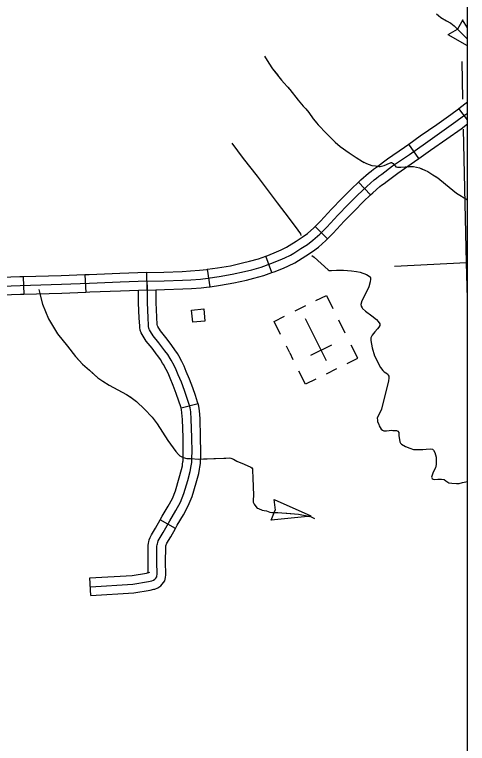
# Model space of a CAD drawing. Extents: x 1084508 to 1142749, y 1057638 to 1093403.
# Drawn here: x 1141535 to 1142749, y 1071937 to 1073892 of the extents above; entities that cross this region are included whole.
import ezdxf

# ---------------------------------------------------------------- set-up
doc = ezdxf.new("R2010")
doc.units = 0
for name, color, linetype in [('DSN_DRFT_Named-Boundary', 7, 'Continuous'), ('Level 32', 7, 'Continuous'), ('Level 35', 7, 'Continuous'), ('Level 43', 7, 'Continuous'), ('Level 45', 7, 'Continuous'), ('Level 5', 7, 'Continuous'), ('Level 56', 7, 'Continuous'), ('Level 57', 7, 'Continuous')]:
    doc.layers.add(name, color=color, linetype=linetype)

msp = doc.modelspace()

# ---------------------------------------------------------------- linework, layer by layer
at = {"layer": 'DSN_DRFT_Named-Boundary'}
msp.add_lwpolyline([(1084507.9, 1057640), (1142749.2, 1057640), (1142749.2, 1093403.4), (1084507.9, 1093403.4)], close=True, dxfattribs=at)
at = {"layer": 'Level 32'}
for p, q in [((1142749.2, 1073610), (1142726.5, 1073640.6)), ((1142619.1, 1073506.6), (1142591.8, 1073544.9)), ((1142489.7, 1073408.8), (1142457.2, 1073442.9)), ((1142374.4, 1073290.8), (1142340.9, 1073323.9)), ((1142224.9, 1073200), (1142209, 1073244.3)), ((1141723.7, 1073194.1), (1141725.6, 1073147)), ((1141890.8, 1073153.2), (1141889.6, 1073200.3)), ((1142059, 1073162.3), (1142052.4, 1073208.9)), ((1141558.3, 1073188.6), (1141559.6, 1073141.6))]:
    msp.add_line(p, q, dxfattribs=at)
for points in [[(1142726.5, 1073640.6), (1142742.6, 1073652.6), (1142749.2, 1073657.9)], [(1141890.2, 1073176.7), (1141936.3, 1073177.9), (1141985.2, 1073179.8), (1142007.9, 1073180.9), (1142033.2, 1073182.9), (1142053.5, 1073185.3), (1142083.1, 1073189.5), (1142118.2, 1073195.6), (1142151.4, 1073203), (1142170.7, 1073207.7), (1142196.1, 1073214.6), (1142222.5, 1073224.2), (1142246.7, 1073234.1), (1142259.4, 1073239.8), (1142274.9, 1073247.2), (1142283.9, 1073252.5), (1142302.6, 1073264.5), (1142320, 1073275.9), (1142335.1, 1073287), (1142353.3, 1073303), (1142372.2, 1073322.1), (1142401.7, 1073354.2), (1142429.6, 1073382.7), (1142454.5, 1073407.7), (1142479.3, 1073431.4), (1142499, 1073449), (1142505, 1073453.6), (1142511.8, 1073458.5), (1142519.9, 1073464.5), (1142548.7, 1073486.2), (1142593.7, 1073517.4), (1142636.4, 1073547.7), (1142680.6, 1073578.5), (1142718.4, 1073605.4), (1142738.9, 1073620.5), (1142749.2, 1073628.2)], [(1142591.8, 1073544.9), (1142622.8, 1073567), (1142667.1, 1073597.8), (1142704.6, 1073624.5), (1142724.9, 1073639.4), (1142726.5, 1073640.6)], [(1142619.1, 1073506.6), (1142649.9, 1073528.5), (1142694.2, 1073559.3), (1142732.2, 1073586.3), (1142749.2, 1073598.9)], [(1142457.2, 1073442.9), (1142463.4, 1073448.7), (1142484, 1073467.1), (1142490.9, 1073472.4), (1142497.8, 1073477.5), (1142505.8, 1073483.4), (1142534.9, 1073505.3), (1142580.2, 1073536.7), (1142591.8, 1073544.9)], [(1142489.7, 1073408.8), (1142495.3, 1073414.1), (1142514.1, 1073430.8), (1142519.1, 1073434.7), (1142525.7, 1073439.5), (1142534, 1073445.6), (1142562.5, 1073467.1), (1142607.2, 1073498.1), (1142619.1, 1073506.6)], [(1142340.9, 1073323.9), (1142355.1, 1073338.3), (1142384.6, 1073370.4), (1142412.9, 1073399.2), (1142438.1, 1073424.6), (1142457.2, 1073442.9)], [(1142374.4, 1073290.8), (1142389.2, 1073305.8), (1142418.8, 1073338), (1142446.4, 1073366.1), (1142471, 1073390.9), (1142489.7, 1073408.8)], [(1142209, 1073244.3), (1142214.1, 1073246.2), (1142237.4, 1073255.7), (1142249.5, 1073261.1), (1142263.9, 1073268), (1142271.6, 1073272.6), (1142289.8, 1073284.2), (1142306.5, 1073295.3), (1142320.3, 1073305.4), (1142337.2, 1073320.2), (1142340.9, 1073323.9)], [(1142224.9, 1073200), (1142231, 1073202.2), (1142256, 1073212.4), (1142269.3, 1073218.4), (1142286, 1073226.4), (1142296.2, 1073232.4), (1142315.5, 1073244.8), (1142333.4, 1073256.6), (1142349.8, 1073268.6), (1142369.5, 1073285.9), (1142374.4, 1073290.8)], [(1142052.4, 1073208.9), (1142079.4, 1073212.7), (1142113.6, 1073218.7), (1142146.1, 1073226), (1142164.8, 1073230.5), (1142189, 1073237.1), (1142209, 1073244.3)], [(1141723.7, 1073194.1), (1141660, 1073191.4), (1141558.3, 1073188.6)], [(1141889.4, 1073200.3), (1141816.7, 1073197.6), (1141735, 1073194.5), (1141723.7, 1073194.1)], [(1141889.6, 1073200.3), (1141935.5, 1073201.4), (1141984.1, 1073203.3), (1142006.4, 1073204.4), (1142030.9, 1073206.4), (1142050.5, 1073208.6), (1142052.4, 1073208.9)], [(1142059, 1073162.3), (1142086.8, 1073166.2), (1142122.8, 1073172.5), (1142156.8, 1073180.1), (1142176.5, 1073184.9), (1142203.2, 1073192.2), (1142224.9, 1073200)], [(1141558.3, 1073188.6), (1141548.9, 1073188.4), (1141452.1, 1073184.8), (1141392.3, 1073182.1)], [(1141890.2, 1073176.7), (1141817.6, 1073174.1), (1141735.9, 1073171), (1141660.8, 1073167.9), (1141549.7, 1073164.8), (1141453.1, 1073161.3)], [(1141891.1, 1073153.2), (1141818.5, 1073150.5), (1141736.8, 1073147.5), (1141725.6, 1073147)], [(1141890.8, 1073153.2), (1141937, 1073154.4), (1141986.2, 1073156.2), (1142009.5, 1073157.4), (1142035.5, 1073159.5), (1142056.5, 1073161.9), (1142059, 1073162.3)], [(1141559.6, 1073141.6), (1141550.5, 1073141.3), (1141454, 1073137.8), (1141394.5, 1073135.1)], [(1141725.6, 1073147), (1141661.6, 1073144.4), (1141559.6, 1073141.6)]]:
    msp.add_lwpolyline(points, dxfattribs=at)
at = {"layer": 'Level 35'}
for points in [[(1142117.6, 1073547.1), (1142148.1, 1073506.4), (1142185.5, 1073458.5), (1142239.4, 1073387.3), (1142271.6, 1073345.4), (1142294.9, 1073313.6), (1142301.4, 1073304.3), (1142302.9, 1073299.8)], [(1142331.6, 1073246.3), (1142338, 1073241.1), (1142375.4, 1073207.7), (1142378.7, 1073206.1), (1142384.4, 1073205.5), (1142398.5, 1073206.3), (1142417.2, 1073206.3), (1142438.2, 1073204.7), (1142451.9, 1073203.2), (1142461.6, 1073201), (1142478.6, 1073194.9), (1142485.7, 1073190.6), (1142487.7, 1073188.5), (1142489, 1073186.1), (1142489, 1073182.4), (1142488.5, 1073175.5), (1142485.3, 1073162.2), (1142470.8, 1073132), (1142465.7, 1073124.1), (1142463.6, 1073114.2), (1142464, 1073109.7), (1142466.6, 1073105.6), (1142468.1, 1073103.8), (1142476.3, 1073096.7), (1142493, 1073084.4), (1142505.3, 1073074.3), (1142509.8, 1073069.1), (1142514.3, 1073062.7), (1142514.3, 1073057.9), (1142511.3, 1073053.8), (1142507.9, 1073048.9), (1142500.8, 1073041.1), (1142493.8, 1073031.8), (1142490.4, 1073024.7), (1142490.4, 1073017.6), (1142493.8, 1072998.2), (1142500.1, 1072976.6), (1142516.1, 1072945.6), (1142522.1, 1072937.8), (1142526.2, 1072934), (1142530.7, 1072931.4), (1142534.8, 1072928.4), (1142537, 1072925.1), (1142538.1, 1072922.1), (1142538.1, 1072917.6), (1142537.4, 1072908.7), (1142530.3, 1072881.4), (1142518.7, 1072833.3), (1142507.6, 1072809.1), (1142507.9, 1072804.2), (1142507.9, 1072800.5), (1142511.3, 1072792.6), (1142512.8, 1072789.3), (1142518, 1072780.3), (1142521.3, 1072777.3), (1142524.7, 1072775.5), (1142528.1, 1072775.1), (1142532.2, 1072775.1), (1142539.2, 1072776.2), (1142544.5, 1072777), (1142549.3, 1072776.6), (1142555.6, 1072776.6), (1142559, 1072776.2), (1142562.3, 1072774.4), (1142565, 1072771), (1142565.3, 1072762.8), (1142567.9, 1072746.4), (1142570.2, 1072742.6), (1142572.8, 1072739.7), (1142583.2, 1072733.7), (1142594.8, 1072729.2), (1142604.5, 1072725.5), (1142612.3, 1072725.1), (1142620.1, 1072725.1), (1142629.4, 1072725.1), (1142638.4, 1072726.2), (1142651.4, 1072727.4), (1142655.5, 1072726.2), (1142658.1, 1072723.6), (1142661.5, 1072717.7), (1142665.2, 1072704.6), (1142665.2, 1072685.2), (1142663.3, 1072676.6), (1142657, 1072664.7), (1142653.3, 1072650.9), (1142654.8, 1072647.5), (1142657.4, 1072646), (1142661.8, 1072644.9), (1142670, 1072646), (1142680.1, 1072646)], [(1142680.1, 1072646), (1142687.2, 1072645.3), (1142691.7, 1072641.2), (1142699.1, 1072636.3), (1142707.3, 1072634.8), (1142719.6, 1072634.1), (1142726.7, 1072634.1), (1142736.4, 1072636.7), (1142745.3, 1072638.6), (1142749.2, 1072639.2)]]:
    msp.add_lwpolyline(points, dxfattribs=at)
at = {"layer": 'Level 43'}
for p, q in [((1142737.4, 1073878), (1142722.9, 1073853.3)), ((1142749.2, 1073856.5), (1142736.5, 1073878)), ((1142697.6, 1073839), (1142722.6, 1073853.1)), ((1142749.2, 1073809), (1142697.6, 1073838.1)), ((1142230.5, 1072591.3), (1142233.9, 1072562.8)), ((1142330.3, 1072546.3), (1142232, 1072590.5)), ((1142222.6, 1072536.1), (1142233.9, 1072562.5)), ((1142330.3, 1072546.3), (1142223.1, 1072535.4))]:
    msp.add_line(p, q, dxfattribs=at)
for points in [[(1142666.6, 1073894.6), (1142672, 1073889.6), (1142678.4, 1073885), (1142693.4, 1073875.5), (1142705.2, 1073869.1), (1142713.8, 1073862.3), (1142739.7, 1073835.9), (1142749.2, 1073826.6)], [(1142701.7, 1073871), (1142705.2, 1073869.1), (1142713.8, 1073862.3), (1142739.7, 1073835.9), (1142749.2, 1073826.6)], [(1142205.5, 1073780.6), (1142216.4, 1073762.5), (1142226.7, 1073747.1), (1142251.1, 1073716.8), (1142272.7, 1073691.8), (1142295.2, 1073662.7), (1142308.6, 1073647), (1142316.1, 1073639.2), (1142323.9, 1073629.8), (1142335.5, 1073612.6), (1142348.6, 1073596.7), (1142371.1, 1073573.8), (1142394.5, 1073550.4), (1142408, 1073538.2), (1142432, 1073521.3), (1142451.1, 1073509.1), (1142468.3, 1073497.8), (1142478.3, 1073492.8), (1142493.3, 1073487.8), (1142503, 1073486.3), (1142507.2, 1073485.4), (1142511.9, 1073485.2), (1142515.5, 1073484.9), (1142518.8, 1073485.3), (1142525.8, 1073487.7), (1142539.9, 1073493.8), (1142542.8, 1073495), (1142544.4, 1073495.5), (1142546.1, 1073495.2), (1142547.5, 1073494.4), (1142549.7, 1073492.7), (1142552.8, 1073489.7), (1142555.9, 1073486.3), (1142557.5, 1073484.1), (1142561.7, 1073483.2), (1142570.9, 1073483), (1142593.7, 1073484.4), (1142597.3, 1073484.6), (1142601, 1073484.6), (1142604.3, 1073484.4), (1142620.7, 1073481), (1142634.7, 1073475.4), (1142643, 1073471.5), (1142656.1, 1073462.6), (1142670, 1073454), (1142690.6, 1073437.7), (1142720.3, 1073413.2), (1142749.2, 1073395.6)], [(1142205.5, 1073780.6), (1142216.4, 1073762.5), (1142226.7, 1073747.1), (1142240.8, 1073729.6)], [(1142267.4, 1073697.9), (1142272.7, 1073691.8), (1142295.2, 1073662.7), (1142308.6, 1073647), (1142316.1, 1073639.2), (1142323.9, 1073629.8), (1142335.5, 1073612.6), (1142345.1, 1073601)], [(1142373.8, 1073571.1), (1142394.5, 1073550.4), (1142408, 1073538.2), (1142432, 1073521.3), (1142451.1, 1073509.1), (1142468.3, 1073497.8), (1142472.1, 1073495.9)], [(1142590.2, 1073484.1), (1142593.7, 1073484.4), (1142597.3, 1073484.6), (1142601, 1073484.6), (1142604.3, 1073484.4), (1142620.7, 1073481), (1142628.3, 1073478)], [(1142664.2, 1073457.6), (1142670, 1073454), (1142690.6, 1073437.7), (1142720.3, 1073413.2), (1142749.2, 1073395.6)], [(1141599.9, 1073155), (1141609.3, 1073115.3), (1141626, 1073076.4), (1141650.2, 1073035.4), (1141676.4, 1073003.1), (1141698.6, 1072974.9), (1141717.4, 1072954.7), (1141736.2, 1072937.9), (1141757.7, 1072917.8), (1141771.1, 1072908.4), (1141788.6, 1072898.3), (1141834.9, 1072872.8), (1141847.7, 1072864.7), (1141861.8, 1072854.6), (1141883.3, 1072833.8), (1141904.1, 1072812.3), (1141916.9, 1072794.1), (1141945.7, 1072749.8), (1141967.2, 1072720.2), (1141974, 1072712.2), (1141978.3, 1072708.3), (1141986.7, 1072704), (1141996.8, 1072701.3), (1142006.5, 1072701), (1142028.6, 1072699.5), (1142095.6, 1072702.2), (1142110.4, 1072702.8), (1142115, 1072702.5), (1142121.9, 1072699.2), (1142131, 1072693.7), (1142150.7, 1072685.8), (1142168.3, 1072678.3), (1142170.7, 1072676.1), (1142172.6, 1072673.7), (1142173.2, 1072670.4), (1142174.1, 1072648.5), (1142175.3, 1072603.1), (1142174.4, 1072589.7), (1142175, 1072584.3), (1142177.4, 1072579.1), (1142179.2, 1072576.4), (1142185.3, 1072567.9), (1142188.9, 1072566.7), (1142198.9, 1072562.4), (1142210.1, 1072560.9), (1142219.8, 1072557.3), (1142224.7, 1072556.4), (1142231.4, 1072556.1), (1142240.8, 1072556.1), (1142251.4, 1072555.4), (1142296.2, 1072551.5), (1142328.5, 1072545.7), (1142338.8, 1072540.4)], [(1141602.8, 1073142.8), (1141609.3, 1073115.3), (1141617.7, 1073095.7)], [(1141636.4, 1073058.8), (1141650.2, 1073035.4), (1141676.4, 1073003.1), (1141698.6, 1072974.9), (1141712, 1072960.5)], [(1141742.3, 1072932.3), (1141757.7, 1072917.8), (1141771.1, 1072908.4), (1141788.6, 1072898.3), (1141834.9, 1072872.8), (1141846.5, 1072865.5)], [(1141878.1, 1072838.8), (1141883.3, 1072833.8), (1141904.1, 1072812.3), (1141916.9, 1072794.1), (1141945.7, 1072749.8), (1141952.8, 1072740.1)], [(1142041.7, 1072700), (1142095.6, 1072702.2), (1142101.7, 1072702.5)], [(1142140.1, 1072690.1), (1142150.7, 1072685.8), (1142168.3, 1072678.3), (1142170.7, 1072676.1), (1142172.6, 1072673.7), (1142173.2, 1072670.4), (1142174.1, 1072648.5), (1142175.3, 1072603.1), (1142174.4, 1072589.7), (1142174.7, 1072586.4)], [(1142204.1, 1072561.7), (1142210.1, 1072560.9), (1142219.8, 1072557.3), (1142224.7, 1072556.4), (1142231.4, 1072556.1), (1142240.8, 1072556.1), (1142251.4, 1072555.4), (1142265.3, 1072554.2)], [(1142265.3, 1072554.2), (1142296.2, 1072551.5), (1142326.9, 1072546)]]:
    msp.add_lwpolyline(points, dxfattribs=at)
at = {"layer": 'Level 45'}
for p, q in [((1142026.9, 1072848.3), (1141981.3, 1072836.6)), ((1141966.1, 1072513.4), (1141925.1, 1072536.5)), ((1141739.6, 1072333.8), (1141736.8, 1072380.8))]:
    msp.add_line(p, q, dxfattribs=at)
for points in [[(1141738.2, 1072357.3), (1141852.4, 1072364.1), (1141893.7, 1072370.8), (1141903.1, 1072373.1), (1141907.5, 1072375.2), (1141911.2, 1072377.5), (1141913.5, 1072380.5), (1141915.9, 1072383.6), (1141916.5, 1072386.2), (1141916.9, 1072390.1), (1141916.5, 1072424.5), (1141916.7, 1072461.2), (1141916.7, 1072465.9), (1141917.4, 1072469.9), (1141917.9, 1072472.3), (1141918.8, 1072476.1), (1141920.2, 1072480.3), (1141922.6, 1072485), (1141933.2, 1072502.9), (1141950.9, 1072534.3), (1141967.1, 1072561.6), (1141979.4, 1072584.2), (1141988.5, 1072607.1), (1141999.1, 1072642.4), (1142005.7, 1072666.2), (1142008.8, 1072682), (1142010, 1072690.3), (1142010.2, 1072694.5), (1142010.4, 1072704.7), (1142010.7, 1072718.1), (1142010.2, 1072757.7), (1142008.8, 1072806.9), (1142007.2, 1072826.5), (1142005.5, 1072837.1), (1142003.1, 1072846.3), (1141998, 1072862.5), (1141990.7, 1072883.3), (1141982.4, 1072905.7), (1141973.7, 1072925.9), (1141968.1, 1072939.6), (1141962.6, 1072950.7), (1141954.9, 1072965.1), (1141951.8, 1072970), (1141945.4, 1072979.9), (1141937.9, 1072990.5), (1141921.9, 1073011.7), (1141906.8, 1073030.1), (1141899.5, 1073042.3), (1141896.9, 1073046.1), (1141895.7, 1073048.2), (1141894.8, 1073050.8), (1141894.3, 1073055.1), (1141894.1, 1073058.8), (1141892.7, 1073079.1), (1141891, 1073119.6), (1141891, 1073159.2), (1141890.2, 1073176.7)], [(1141867.5, 1073144.8), (1141867.5, 1073152.3)], [(1141914.6, 1073144.8), (1141914.6, 1073153.8)], [(1141917.4, 1072978.5), (1141903.4, 1072997.1), (1141887.5, 1073016.5), (1141879.7, 1073029.6), (1141876.9, 1073033.7), (1141874.3, 1073038.4), (1141871.7, 1073045.4), (1141870.9, 1073053), (1141870.6, 1073057.3), (1141869.2, 1073077.8), (1141867.5, 1073119.2), (1141867.5, 1073144.8)], [(1141955, 1073006.9), (1141940.4, 1073026.3), (1141926.1, 1073043.7), (1141919.3, 1073055.1), (1141917.8, 1073057.3), (1141917.6, 1073060.4), (1141916.2, 1073080.4), (1141914.6, 1073120.1), (1141914.6, 1073144.8)], [(1142026.9, 1072848.3), (1142025.8, 1072852.8), (1142020.3, 1072870), (1142012.8, 1072891.3), (1142004.3, 1072914.4), (1141995.4, 1072935.1), (1141989.5, 1072949.3), (1141983.6, 1072961.5), (1141975.2, 1072976.9), (1141971.7, 1072982.6), (1141964.9, 1072993.1), (1141956.9, 1073004.4), (1141955, 1073006.9)], [(1141981.3, 1072836.6), (1141980.5, 1072839.8), (1141975.6, 1072855.1), (1141968.5, 1072875.3), (1141960.5, 1072896.9), (1141952, 1072916.8), (1141946.6, 1072929.9), (1141941.7, 1072939.9), (1141934.5, 1072953.3), (1141931.9, 1072957.4), (1141925.9, 1072966.7), (1141918.9, 1072976.6), (1141917.4, 1072978.5)], [(1142031, 1072672.8), (1142032, 1072678.1), (1142033.4, 1072688), (1142033.7, 1072693.6), (1142034, 1072704.2), (1142034.2, 1072718), (1142033.8, 1072758.2), (1142032.3, 1072808.3), (1142030.5, 1072829.3), (1142028.6, 1072841.8), (1142026.9, 1072848.3)], [(1141984.8, 1072681.8), (1141985.6, 1072685.9), (1141986.5, 1072692.6), (1141986.7, 1072695.4), (1141986.9, 1072705.1), (1141987.1, 1072718.2), (1141986.7, 1072757.2), (1141985.3, 1072805.6), (1141983.8, 1072823.7), (1141982.4, 1072832.4), (1141981.3, 1072836.6)], [(1141925.1, 1072536.5), (1141930.5, 1072546.1), (1141946.6, 1072573.2), (1141958, 1072594.3), (1141966.3, 1072614.9), (1141976.5, 1072649), (1141982.8, 1072671.6), (1141984.8, 1072681.8)], [(1141966.1, 1072513.4), (1141971.2, 1072522.5), (1141987.6, 1072550), (1142000.7, 1072574.2), (1142010.8, 1072599.3), (1142021.8, 1072635.9), (1142028.7, 1072660.9), (1142031, 1072672.8)], [(1141893.3, 1072395), (1141892.9, 1072424.4), (1141893.2, 1072461.3), (1141893.2, 1072468), (1141894.3, 1072474.3), (1141894.9, 1072477.5), (1141896.2, 1072482.7), (1141898.4, 1072489.3), (1141901.9, 1072496.3), (1141912.8, 1072514.7), (1141925.1, 1072536.5)], [(1141908.6, 1072350.3), (1141911, 1072350.8), (1141918.8, 1072354.4), (1141927.2, 1072359.8), (1141937.5, 1072373), (1141939.8, 1072382.1), (1141940.5, 1072388.9), (1141940, 1072424.5), (1141940.2, 1072461.1), (1141940.2, 1072463.9), (1141940.6, 1072465.6), (1141940.9, 1072467.1), (1141941.4, 1072469.5), (1141942, 1072471.3), (1141943.3, 1072473.8), (1141953.6, 1072491.2), (1141966.1, 1072513.4)], [(1141736.8, 1072380.8), (1141849.8, 1072387.5), (1141888.9, 1072393.9), (1141897.2, 1072395.9)], [(1141739.6, 1072333.8), (1141855, 1072340.6), (1141898.4, 1072347.7), (1141908.6, 1072350.3)]]:
    msp.add_lwpolyline(points, dxfattribs=at)
at = {"layer": 'Level 5'}
for p in [(1142749.2, 1073226.5), (1142749.2, 1073130)]:
    msp.add_line(p, (1142746.6, 1073226.5), dxfattribs=at)
for points in [[(1142737.3, 1073665.4), (1142735.2, 1073766.7)], [(1142746.6, 1073226.5), (1142739, 1073584.8)], [(1142746.6, 1073226.5), (1142553.5, 1073216.6)]]:
    msp.add_lwpolyline(points, dxfattribs=at)
at = {"layer": 'Level 56'}
msp.add_lwpolyline([(1142012.5, 1073066.9), (1142009.4, 1073099.4), (1142042, 1073102.5), (1142045.1, 1073070)], close=True, dxfattribs=at)
at = {"layer": 'Level 57'}
for p, q in [((1142314.7, 1073110.9), (1142286.7, 1073096.9)), ((1142371.1, 1072963.6), (1142314.9, 1073075.9)), ((1142421.8, 1073037.5), (1142404.2, 1073072.6)), ((1142343, 1073019.7), (1142343, 1073019.7)), ((1142343, 1073019.7), (1142343, 1073019.7)), ((1142272.8, 1072984.6), (1142263.9, 1073002.4)), ((1142385.1, 1073005.7), (1142328.7, 1072977.5)), ((1142272.8, 1072984.6), (1142281.4, 1072967.3)), ((1142370.9, 1072928.4), (1142399, 1072942.5))]:
    msp.add_line(p, q, dxfattribs=at)
for points in [[(1142342.9, 1073125), (1142371, 1073139.1), (1142388.6, 1073104)], [(1142248.2, 1073033.8), (1142230.7, 1073068.8), (1142258.7, 1073082.9)], [(1142427.2, 1072956.6), (1142455.3, 1072970.6), (1142437.7, 1073005.7)], [(1142343, 1072914.5), (1142314.9, 1072900.4), (1142297.4, 1072935.5)]]:
    msp.add_lwpolyline(points, dxfattribs=at)

doc.saveas('drawing.dxf')
